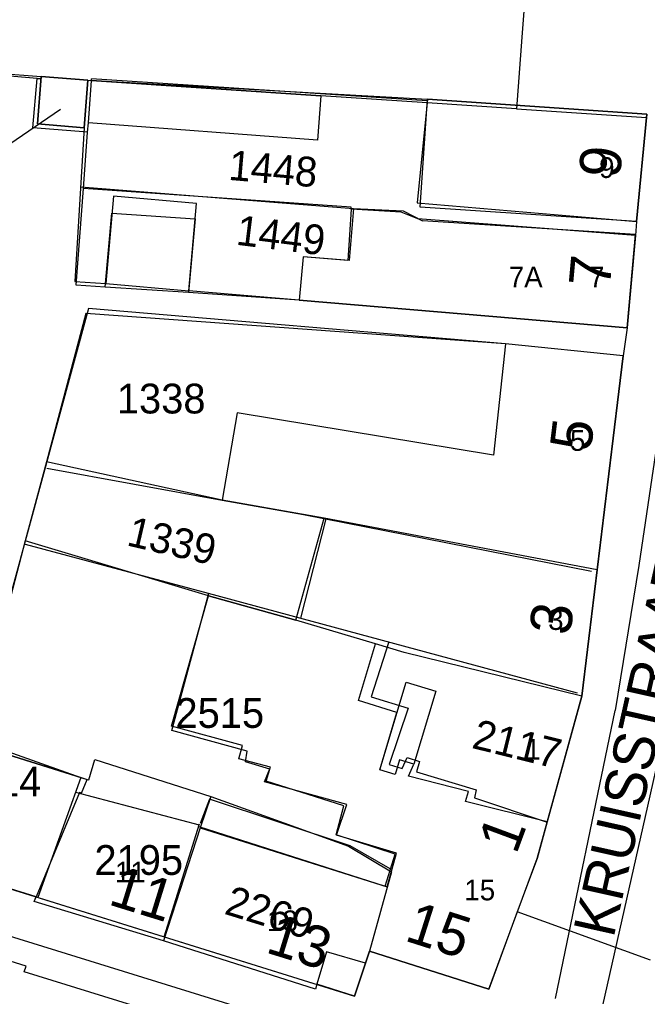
# Model space of a CAD drawing. Extents: x 148816 to 151297, y 399515 to 402500.
# Drawn here: x 150733.9 to 150771.9, y 399899.9 to 399958.9 of the extents above; entities that cross this region are included whole.
import ezdxf

# ---------------------------------------------------------------- set-up
doc = ezdxf.new("R2010")
doc.units = 0
for name, color, linetype in [('B01 Hoofdgebouw  [D] Norm', 7, 'Continuous'), ('B01 Hoofdgebouw  [T] Norm', 7, 'Continuous'), ('B01 hoofgebouw', 7, 'Continuous'), ('B07 Tussenmuur  [D] Norm', 7, 'Continuous'), ('G01 perceelsgrens', 7, 'Continuous'), ('T04 Haag heg  [D] Gem', 7, 'Continuous'), ('V00 Kant verharding algemeen  [T] Norm', 7, 'Continuous'), ('V00 Kant verharding algemeen secundair  [T] Norm', 7, 'Continuous'), ('Z01 perceelnummer', 7, 'Continuous'), ('Z02 huisnummer', 7, 'Continuous'), ('Z02 Huisnummer  [Tekst] Norm', 7, 'Continuous'), ('Z06 straatnaam', 7, 'Continuous')]:
    doc.layers.add(name, color=color, linetype=linetype)

msp = doc.modelspace()

# ---------------------------------------------------------------- linework, layer by layer
at = {"layer": 'B01 Hoofdgebouw  [D] Norm'}
for p, q in [((150754.105, 399947.545), (150753.84, 399944.395)), ((150754.105, 399947.545), (150757.104, 399947.387)), ((150757.104, 399947.387), (150758.285, 399946.796)), ((150771.15, 399945.97), (150758.285, 399946.796)), ((150752.439, 399928.783), (150750.912, 399922.793)), ((150743.138, 399916.001), (150745.362, 399924.291)), ((150747.684, 399914.752), (150743.138, 399916.001)), ((150730.971, 399915.532), (150737.624, 399913.164)), ((150747.582, 399914.118), (150747.684, 399914.752)), ((150749.054, 399913.659), (150747.582, 399914.118)), ((150748.825, 399912.949), (150749.054, 399913.659)), ((150753.523, 399911.446), (150748.825, 399912.949)), ((150737.307, 399912.28), (150744.79, 399910.299)), ((150753.065, 399909.694), (150753.523, 399911.446)), ((150744.759, 399910.201), (150756.034, 399906.594)), ((150756.62, 399908.523), (150753.065, 399909.694)), ((150756.034, 399906.594), (150756.62, 399908.523))]:
    msp.add_line(p, q, dxfattribs=at)
at = {"layer": 'B01 Hoofdgebouw  [T] Norm'}
for p, q in [((150735.01, 399952.64), (150735.24, 399955.5)), ((150735.24, 399955.5), (150738.06, 399955.28)), ((150738.06, 399955.28), (150737.84, 399952.41)), ((150758.14, 399947.62), (150758.58, 399954.13)), ((150758.58, 399954.13), (150771.84, 399953.24)), ((150771.84, 399953.24), (150771.21, 399946.74)), ((150737.84, 399952.41), (150735.01, 399952.64)), ((150739.6, 399948.28), (150739.135, 399943.01)), ((150744.63, 399947.835), (150739.6, 399948.28)), ((150744.16, 399942.56), (150744.63, 399947.835)), ((150771.21, 399946.74), (150758.14, 399947.62)), ((150770.64, 399940.32), (150771.15, 399945.97)), ((150751.065, 399944.625), (150750.835, 399942.005)), ((150753.84, 399944.395), (150751.065, 399944.625)), ((150739.135, 399943.01), (150744.16, 399942.56)), ((150750.835, 399942.005), (150770.64, 399940.32)), ((150763.295, 399939.355), (150762.565, 399932.635)), ((150770.41, 399938.63), (150763.295, 399939.355)), ((150767.91, 399918.08), (150770.41, 399938.63)), ((150747.075, 399935.2), (150746.165, 399929.91)), ((150762.565, 399932.635), (150747.075, 399935.2)), ((150746.165, 399929.91), (150751.085, 399929.05)), ((150765.2, 399908.26), (150767.91, 399918.08)), ((150708.67, 399914.13), (150754.18, 399899.96)), ((150762.28, 399900.38), (150765.2, 399908.26)), ((150754.18, 399899.96), (150755.08, 399902.67)), ((150755.08, 399902.67), (150762.28, 399900.38))]:
    msp.add_line(p, q, dxfattribs=at)
at = {"layer": 'B01 hoofgebouw'}
for points in [[(150735.01, 399952.64), (150737.84, 399952.41), (150738.06, 399955.28), (150735.24, 399955.5), (150735.01, 399952.64)], [(150751.933, 399951.664), (150738.087, 399952.707), (150738.28, 399955.268), (150752.144, 399954.346), (150751.933, 399951.664)], [(150738.28, 399955.268), (150738.285, 399955.368)], [(150758.57, 399954.03), (150738.285, 399955.368)], [(150771.84, 399953.24), (150758.58, 399954.13), (150757.959, 399947.886), (150771.21, 399946.74), (150771.84, 399953.24)], [(150739.51, 399947.26), (150744.545, 399946.914), (150744.143, 399942.452), (150739.108, 399942.788), (150739.51, 399947.26)], [(150766.18, 399946.288), (150757.996, 399946.904), (150756.984, 399947.315), (150753.964, 399947.497), (150753.775, 399944.4)], [(150753.775, 399944.4), (150751.065, 399944.625), (150750.835, 399942.005), (150770.64, 399940.32), (150771.149, 399945.914), (150766.18, 399946.288)], [(150762.28, 399900.38), (150765.2, 399908.26), (150767.91, 399918.08), (150770.41, 399938.63), (150763.295, 399939.355), (150762.565, 399932.635), (150747.075, 399935.2), (150746.165, 399929.91), (150751.085, 399929.05)], [(150738.115, 399913.02), (150738.474, 399914.25), (150745.484, 399912.022), (150744.842, 399910.124), (150756.154, 399906.567), (150756.704, 399908.601), (150753.093, 399909.682), (150753.703, 399911.531), (150748.738, 399912.898), (150749.096, 399913.788), (150747.184, 399914.287), (150747.4, 399915.091), (150743.115, 399916.265), (150745.349, 399924.137), (150750.617, 399922.663), (150752.346, 399928.83), (150751.085, 399929.05)], [(150710.24, 399919.88), (150708.67, 399914.13), (150754.18, 399899.96), (150755.08, 399902.67), (150762.28, 399900.38)], [(150759.087, 399918.374), (150757.761, 399913.964), (150756.888, 399914.227), (150756.622, 399913.342), (150755.696, 399913.621), (150757.288, 399918.915), (150759.087, 399918.374)], [(150729.129, 399915.825), (150738.02, 399913.05), (150738.115, 399913.02)], [(150738.115, 399913.02), (150738.474, 399914.25)], [(150738.02, 399913.05), (150738.115, 399913.02)], [(150754.841, 399901.95), (150752.483, 399902.631), (150751.895, 399900.671)]]:
    msp.add_lwpolyline(points, dxfattribs=at)
at = {"layer": 'B07 Tussenmuur  [D] Norm'}
for p, q in [((150751.085, 399929.05), (150768.493, 399925.619)), ((150751.085, 399929.05), (150768.493, 399925.619)), ((150745.328, 399924.3), (150767.625, 399918.284)), ((150745.328, 399924.3), (150767.625, 399918.284)), ((150756.253, 399921.352), (150755.179, 399918.044)), ((150756.253, 399921.352), (150755.179, 399918.044)), ((150755.179, 399918.044), (150757.413, 399917.356)), ((150755.179, 399918.044), (150757.413, 399917.356)), ((150757.413, 399917.356), (150756.268, 399913.956)), ((150757.413, 399917.356), (150756.268, 399913.956)), ((150757.055, 399913.701), (150757.36, 399914.361)), ((150757.055, 399913.701), (150757.36, 399914.361)), ((150757.36, 399914.361), (150758.097, 399914.131)), ((150757.36, 399914.361), (150758.097, 399914.131)), ((150758.097, 399914.131), (150757.919, 399913.497)), ((150758.097, 399914.131), (150757.919, 399913.497)), ((150756.268, 399913.956), (150757.055, 399913.701)), ((150756.268, 399913.956), (150757.055, 399913.701)), ((150737.624, 399913.164), (150735.027, 399905.923)), ((150737.624, 399913.164), (150735.027, 399905.923)), ((150757.919, 399913.497), (150761.525, 399912.427)), ((150757.919, 399913.497), (150761.525, 399912.427)), ((150761.525, 399912.427), (150761.423, 399911.944)), ((150761.525, 399912.427), (150761.423, 399911.944)), ((150761.423, 399911.944), (150765.809, 399910.467)), ((150761.423, 399911.944), (150765.809, 399910.467)), ((150742.672, 399903.543), (150744.81, 399910.364)), ((150742.672, 399903.543), (150744.81, 399910.364))]:
    msp.add_line(p, q, dxfattribs=at)
at = {"layer": 'G01 perceelsgrens'}
for points in [[(150765.81, 399977.9), (150764.29, 399957.89), (150763.958, 399953.562)], [(150735.002, 399955.396), (150711.006, 399957.435), (150707.239, 399957.764)], [(150735.002, 399955.396), (150735.23, 399955.38), (150735.24, 399955.5), (150738.06, 399955.28)], [(150738.045, 399952.142), (150734.741, 399952.411), (150735.002, 399955.396)], [(150738.045, 399952.142), (150738.088, 399952.714), (150738.28, 399955.268)], [(150738.06, 399955.28), (150738.28, 399955.268)], [(150752.134, 399954.347), (150738.28, 399955.268)], [(150763.958, 399953.562), (150758.568, 399953.92), (150752.134, 399954.347)], [(150763.958, 399953.562), (150771.821, 399953.041)], [(150771.821, 399953.041), (150771.21, 399946.74), (150771.149, 399945.914)], [(150737.789, 399948.748), (150738.045, 399952.142)], [(150770.64, 399940.32), (150750.835, 399942.005), (150744.143, 399942.452), (150739.108, 399942.788), (150737.349, 399942.905), (150737.789, 399948.748)], [(150753.972, 399947.616), (150737.789, 399948.748)], [(150753.964, 399947.497), (150753.972, 399947.616)], [(150771.149, 399945.914), (150757.996, 399946.904), (150756.984, 399947.315), (150753.964, 399947.497)], [(150771.149, 399945.914), (150770.64, 399940.32)], [(150770.41, 399938.63), (150763.295, 399939.355), (150737.943, 399941.185), (150735.553, 399932.235)], [(150770.64, 399940.32), (150770.41, 399938.63)], [(150770.41, 399938.63), (150768.839, 399925.715)], [(150735.553, 399932.235), (150734.276, 399927.452)], [(150768.839, 399925.715), (150752.346, 399928.83), (150746.165, 399929.91), (150735.553, 399932.235)], [(150734.276, 399927.452), (150732.49, 399920.733)], [(150755.446, 399921.231), (150750.617, 399922.663), (150745.349, 399924.137), (150734.276, 399927.452)], [(150768.839, 399925.715), (150767.91, 399918.08)], [(150765.812, 399910.477), (150760.882, 399911.712), (150761.065, 399912.312), (150757.427, 399913.234), (150757.761, 399913.964), (150756.888, 399914.227), (150756.622, 399913.342), (150755.696, 399913.621), (150756.739, 399917.09), (150754.421, 399917.818), (150755.446, 399921.231)], [(150767.91, 399918.08), (150757.163, 399920.722), (150755.446, 399921.231)], [(150767.91, 399918.08), (150765.812, 399910.477)], [(150733.238, 399914.543), (150737.222, 399913.299)], [(150738.02, 399913.05), (150738.115, 399913.02), (150738.474, 399914.25), (150745.484, 399912.022)], [(150737.222, 399913.299), (150738.02, 399913.05)], [(150737.671, 399912.216), (150738.02, 399913.05)], [(150737.561, 399912.256), (150734.934, 399905.952)], [(150737.671, 399912.216), (150737.561, 399912.256)], [(150745.484, 399912.022), (150744.842, 399910.124), (150742.627, 399903.299)], [(150745.484, 399912.022), (150753.809, 399909.008), (150756.399, 399907.472), (150755.08, 399902.67)], [(150765.812, 399910.477), (150765.2, 399908.26), (150764.007, 399905.041)], [(150734.934, 399905.952), (150726.19, 399908.675)], [(150734.819, 399905.675), (150734.934, 399905.952)], [(150742.627, 399903.299), (150734.819, 399905.675)], [(150764.007, 399905.041), (150762.28, 399900.38), (150755.08, 399902.67)], [(150772.05, 399902.13), (150764.007, 399905.041)], [(150751.895, 399900.671), (150751.809, 399900.384), (150742.627, 399903.299)], [(150755.08, 399902.67), (150754.18, 399899.96), (150751.895, 399900.671)]]:
    msp.add_lwpolyline(points, dxfattribs=at)
at = {"layer": 'T04 Haag heg  [D] Gem'}
for p, q in [((150737.84, 399952.41), (150737.278, 399943.122)), ((150737.624, 399948.836), (150754.105, 399947.545)), ((150737.278, 399943.122), (150739.135, 399943.01)), ((150750.835, 399942.005), (150744.16, 399942.56)), ((150738.1, 399941.499), (150731.042, 399915.627)), ((150763.295, 399939.355), (150738.1, 399941.499)), ((150735.571, 399931.844), (150746.165, 399929.91)), ((150734.262, 399927.251), (150745.328, 399924.3)), ((150745.418, 399911.854), (150744.838, 399910.382)), ((150753.904, 399909.032), (150745.418, 399911.854)), ((150756.319, 399907.643), (150753.904, 399909.032))]:
    msp.add_line(p, q, dxfattribs=at)
at = {"layer": 'V00 Kant verharding algemeen  [T] Norm'}
for p, q in [((150720.73, 399956.64), (150735.24, 399955.5)), ((150738.06, 399955.28), (150758.58, 399954.13))]:
    msp.add_line(p, q, dxfattribs=at)
at = {"layer": 'V00 Kant verharding algemeen secundair  [T] Norm'}
msp.add_line((150766.321, 399899.804), (150769.926, 399917.209), dxfattribs=at)
for points in [[(150773.322, 399941.006), (150772.517, 399933.849), (150771.356, 399925.96), (150769.926, 399917.209)], [(150774.444, 399924.457), (150773.047, 399916.602), (150769.022, 399898.768)], [(150764.794, 399891.951), (150734.208, 399901.421), (150734.321, 399901.768), (150707.308, 399910.2)], [(150725.232, 399906.095), (150766.378, 399893.354)]]:
    msp.add_lwpolyline(points, dxfattribs=at)
at = {"layer": 'Z01 perceelnummer'}
msp.add_lwpolyline([(150729.172, 399948.599), (150736.405, 399953.535)], dxfattribs=at)

# ---------------------------------------------------------------- texts
for s, rotation, p in [('1448', 355.11235, (150746.511, 399949.269)), ('1449', 352.9677, (150746.964, 399945.353)), ('1339', 346.88086, (150740.338, 399927.198)), ('2117', 346.11658, (150761.197, 399914.959)), ('2269', 342.83405, (150746.237, 399904.943))]:
    msp.add_text(s, height=1.8, rotation=rotation, dxfattribs=at).set_placement(p)
for s, p in [('1338', (150739.813, 399935.153)), ('2515', (150743.353, 399916.16)), ('2514', (150729.89, 399912.017)), ('2195', (150738.458, 399907.279))]:
    msp.add_text(s, height=1.8, dxfattribs=at).set_placement(p)
at = {"layer": 'Z02 huisnummer'}
for s, rotation, p in [('9', 84.48902, (150770.204, 399949.327)), ('7', 84.83669, (150769.601, 399942.725)), ('5', 83.05259, (150768.443, 399932.814)), ('3', 83.10945, (150767.208, 399921.699)), ('1', 69.69875, (150763.941, 399908.464)), ('11', 342.7793, (150739.225, 399905.515)), ('15', 342.36228, (150757.128, 399903.33)), ('13', 342.7793, (150748.729, 399902.615))]:
    msp.add_text(s, height=2.5, rotation=rotation, dxfattribs=at).set_placement(p)
at = {"layer": 'Z02 Huisnummer  [Tekst] Norm'}
for s, p in [('9', (150768.955, 399949.38)), ('7A', (150763.496, 399942.775)), ('7', (150768.35, 399942.775)), ('5', (150767.195, 399932.895)), ('3', (150765.874, 399922.077)), ('1', (150764.5, 399914.239)), ('11', (150739.701, 399906.828)), ('15', (150760.81, 399905.742)), ('13', (150748.885, 399903.882))]:
    msp.add_text(s, height=1.25, dxfattribs=at).set_placement(p)
at = {"layer": 'Z06 straatnaam'}
msp.add_text('KRUISSTRAAT', height=2.5, rotation=77.40905, dxfattribs=at).set_placement((150769.821, 399903.418))

doc.saveas('drawing.dxf')
